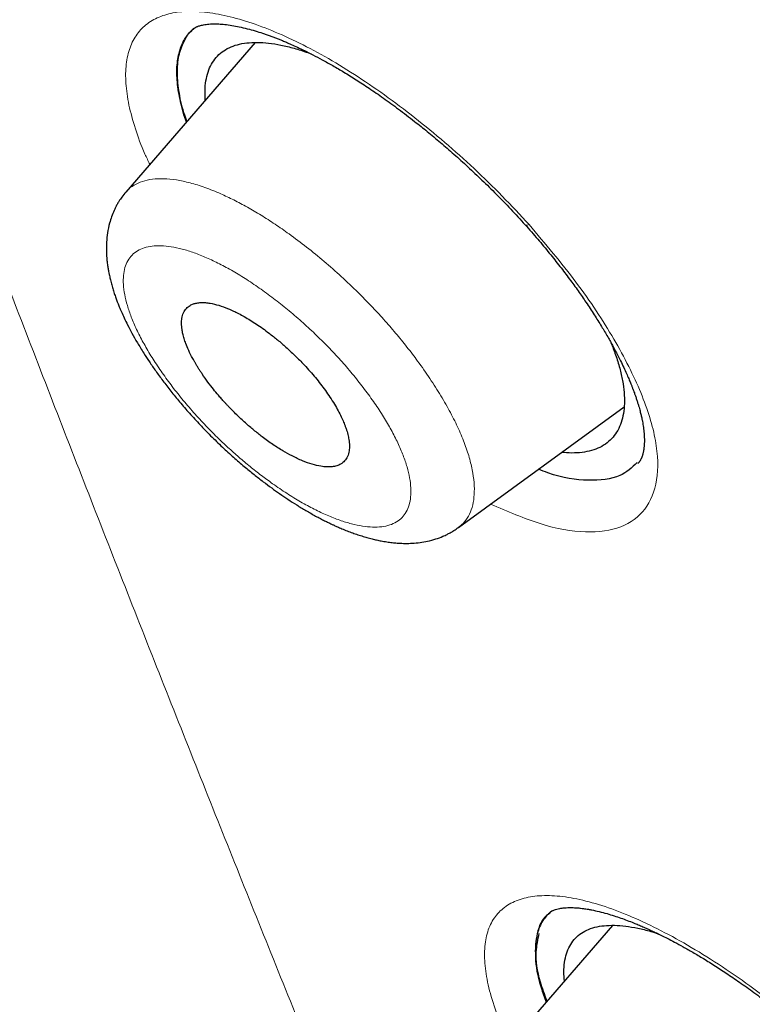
# Model space of a CAD drawing. Header units: millimetres. Extents: x 8 to 473, y 11 to 654.
# Tile 43 of 656: x 418 to 424, y 148 to 156. Entities that reach past the tile are written whole.
import ezdxf

# ---------------------------------------------------------------- set-up
doc = ezdxf.new("R2010")
doc.units = ezdxf.units.MM

msp = doc.modelspace()

# ---------------------------------------------------------------- linework, layer by layer
at = {"color": 7, "linetype": 'Continuous', "lineweight": 30}
for p, q in [((419.7072, 155.5652), (418.6469, 154.3387)), ((421.375, 151.5885), (422.7339, 152.5787)), ((422.13, 148.4378), (422.1164, 148.4252)), ((422.6387, 148.3274), (421.5883, 147.1123))]:
    msp.add_line(p, q, dxfattribs=at)
at = {"color": 8, "linetype": 'Continuous', "lineweight": 0, "flags": 128}
msp.add_lwpolyline([(421.9221, 154.0716), (421.9237, 154.0702), (421.9308, 154.0679), (421.941, 154.0685), (421.9543, 154.0721)], dxfattribs=at)
at = {"color": 7, "linetype": 'Continuous', "lineweight": 30}
for points, knots in [([(461.4343, 127.8744), (461.5028, 128.5627), (461.6393, 129.9326), (461.5397, 132.2118), (461.2898, 134.581), (460.9014, 137.0323), (460.3617, 139.7996), (459.6453, 142.8964), (458.7444, 146.3221), (457.6424, 150.206), (456.3447, 154.5431), (454.9302, 159.3122), (453.4496, 164.132), (451.8166, 169.0606), (450.26, 173.2838), (448.8522, 176.7547), (447.6792, 179.4251), (446.3576, 182.1693), (444.8471, 184.9928), (443.2049, 187.7272), (441.4397, 190.3395), (439.5907, 192.787), (437.5671, 195.1633), (435.4395, 197.4214), (433.265, 199.5544), (430.7073, 201.9013), (427.7673, 204.412), (424.4579, 207.0336), (421.1659, 209.4809), (417.8983, 211.771), (414.664, 213.894), (411.4751, 215.8488), (408.338, 217.6554), (405.2417, 219.3719), (402.1573, 221.0766), (399.0852, 222.7098), (396.0436, 224.2145), (393.0598, 225.5415), (390.1579, 226.6715), (387.3493, 227.6059), (384.6502, 228.3104), (382.3814, 228.6889), (380.5285, 228.788), (379.054, 228.6783), (377.7344, 228.3298), (376.6343, 227.685), (375.8051, 226.7211), (375.2059, 225.4174), (374.8688, 224.0286), (374.8192, 222.9724), (374.8004, 222.5711)], [0, 0, 0, 0, 0.0200047, 0.0398126, 0.0594823, 0.0790442, 0.098539, 0.1240032, 0.1493793, 0.1746635, 0.2089867, 0.2432628, 0.2776948, 0.3122934, 0.3470638, 0.3645565, 0.3821766, 0.3999474, 0.417905, 0.4360854, 0.4514078, 0.4669063, 0.4824142, 0.4977299, 0.5128612, 0.5278497, 0.5501285, 0.5722459, 0.5942634, 0.6162413, 0.6382062, 0.660093, 0.6818368, 0.7033851, 0.7249325, 0.7466767, 0.7685648, 0.7905255, 0.8125089, 0.8345238, 0.8566401, 0.8789195, 0.893908, 0.9090407, 0.9243532, 0.9398664, 0.9553564, 0.9706894, 0.9888644, 1, 1, 1, 1]), ([(459.2222, 127.7834), (459.279, 128.3336), (459.3924, 129.4332), (459.3537, 131.2404), (459.2029, 133.1259), (458.9459, 135.0845), (458.6061, 137.0963), (458.1198, 139.5444), (457.444, 142.4532), (456.5504, 145.8362), (455.5256, 149.4267), (454.3873, 153.2102), (453.1931, 157.1632), (451.9702, 161.1366), (450.6689, 165.1609), (449.2429, 169.2583), (447.9127, 172.7478), (446.7404, 175.5931), (445.7907, 177.7591), (444.7549, 179.9606), (443.6155, 182.1989), (442.3526, 184.4722), (441.0655, 186.5811), (439.779, 188.5047), (438.5312, 190.231), (437.1895, 191.9343), (435.6066, 193.7805), (433.7754, 195.7367), (431.7133, 197.7753), (429.4721, 199.8488), (427.0635, 201.9417), (424.497, 204.0378), (421.9262, 206.0238), (419.3606, 207.9095), (416.5941, 209.8481), (413.6375, 211.7986), (410.5048, 213.7281), (407.4068, 215.5186), (404.335, 217.224), (401.2742, 218.913), (398.2378, 220.5209), (395.2467, 221.9921), (392.5157, 223.1967), (390.0459, 224.1619), (387.8266, 224.9278), (385.6774, 225.5555), (383.6119, 226.0252), (381.7621, 226.2952), (380.1355, 226.3661), (378.7339, 226.2476), (377.5948, 225.9367), (376.7116, 225.4582), (376.0551, 224.8609), (375.5363, 224.1143), (375.1031, 223.1429), (374.7939, 221.9195), (374.6336, 220.4353), (374.6208, 218.8354), (374.7274, 217.1489), (374.9311, 215.3964), (375.3048, 212.9936), (375.9234, 209.8987), (376.8482, 206.079), (377.9052, 202.1902), (379.0464, 198.262), (380.2194, 194.3206), (381.3492, 190.5854), (382.4801, 187.0244), (383.6278, 183.6312), (384.8807, 180.1829), (386.1041, 177.1008), (386.9838, 174.9915), (387.4082, 174.0516), (387.4899, 173.8705)], [0, 0, 0, 0, 0.012215, 0.024412, 0.036596, 0.048766, 0.060927, 0.073082, 0.092172, 0.111249, 0.13031, 0.151946, 0.173571, 0.195212, 0.216878, 0.238563, 0.260269, 0.271132, 0.282006, 0.292893, 0.303792, 0.314705, 0.32563, 0.333834, 0.342045, 0.350258, 0.35847, 0.369407, 0.38033, 0.391239, 0.404312, 0.417369, 0.430424, 0.443476, 0.456526, 0.472832, 0.489119, 0.505383, 0.521624, 0.537868, 0.55414, 0.570431, 0.586733, 0.59978, 0.61283, 0.625882, 0.638943, 0.652018, 0.662926, 0.673848, 0.684783, 0.692993, 0.701206, 0.709417, 0.717621, 0.728547, 0.739459, 0.750357, 0.761244, 0.772118, 0.782981, 0.804686, 0.826372, 0.848038, 0.869678, 0.891304, 0.912939, 0.931134, 0.949343, 0.967563, 0.985796, 0.997263, 1, 1, 1, 1]), ([(404.4234, 216.6686), (404.5035, 216.6242), (404.6608, 216.5372), (404.8922, 216.4089), (405.1146, 216.2855), (405.3281, 216.1669), (405.5326, 216.0532), (405.7246, 215.9463), (405.9044, 215.846), (406.0725, 215.7522), (406.2325, 215.6627), (406.3845, 215.5776), (406.5336, 215.4941), (406.679, 215.4124), (406.8203, 215.333), (406.9515, 215.2592), (407.0729, 215.1908), (407.1872, 215.1262), (407.298, 215.0636), (407.4085, 215.0011), (407.6161, 214.8835), (407.9228, 214.7092), (408.3311, 214.476), (408.7447, 214.2382), (409.271, 213.9338), (409.9082, 213.5616), (410.6566, 213.1187), (411.4066, 212.6673), (412.1636, 212.204), (412.9276, 211.7285), (413.6986, 211.2405), (414.4714, 210.7429), (415.2461, 210.2357), (416.0226, 209.7188), (416.8008, 209.1922), (417.5627, 208.6683), (418.3081, 208.1481), (419.0367, 207.6322), (419.6377, 207.2005), (420.1106, 206.8571), (420.455, 206.6054), (420.7996, 206.3519), (421.1464, 206.0949), (421.464, 205.8581), (421.7536, 205.6407), (422.015, 205.4437), (422.281, 205.242), (422.5518, 205.0357), (422.8247, 204.8267), (423.0961, 204.6177), (423.3293, 204.4372), (423.5246, 204.2854), (423.6832, 204.1616), (423.8395, 204.0393), (423.993, 203.9188), (424.1285, 203.8121), (424.2442, 203.7207), (424.3387, 203.6459), (424.4117, 203.588), (424.4653, 203.5454), (424.5016, 203.5166), (424.5351, 203.49), (424.5632, 203.4676), (424.5842, 203.4509), (424.6001, 203.4382), (424.616, 203.4256), (424.6362, 203.4094), (424.6624, 203.3886), (424.6987, 203.3596), (424.7467, 203.3213), (424.8076, 203.2726), (424.8756, 203.2181), (424.9499, 203.1585), (425.0285, 203.0954), (425.1109, 203.0291), (425.1942, 202.9619), (425.277, 202.895), (425.4291, 202.7719), (425.6488, 202.5934), (425.9342, 202.3599), (426.2205, 202.1242), (426.508, 201.8858), (426.7995, 201.6425), (427.0916, 201.397), (427.3867, 201.1472), (427.6407, 200.9306), (427.8528, 200.7486), (428.0223, 200.6026), (428.1927, 200.4551), (428.3627, 200.3074), (428.5279, 200.1631), (428.6851, 200.0253), (428.8325, 199.8956), (428.971, 199.7732), (429.0928, 199.6651), (429.1991, 199.5706), (429.2909, 199.4887), (429.3771, 199.4116), (429.4598, 199.3375), (429.5521, 199.2546), (429.6588, 199.1585), (429.783, 199.0463), (429.9168, 198.9251), (430.0602, 198.7946), (430.2132, 198.6548), (430.3755, 198.5059), (430.5448, 198.3498), (430.7171, 198.1901), (430.8886, 198.0304), (431.1035, 197.8292), (431.3599, 197.5874), (431.6558, 197.3057), (431.9503, 197.0227), (432.2447, 196.7369), (432.5414, 196.446), (432.836, 196.154), (433.1294, 195.8602), (433.4483, 195.5372), (433.7921, 195.1845), (434.1603, 194.8011), (434.526, 194.4145), (434.8892, 194.0245), (435.2496, 193.631), (435.6071, 193.2343), (435.9605, 192.8349), (436.309, 192.4334), (436.6524, 192.0301), (436.9911, 191.6248), (437.3249, 191.2175), (437.652, 190.8108), (437.9731, 190.4041), (438.2897, 189.9952), (438.6053, 189.5799), (438.8615, 189.2361), (439.0597, 188.9664), (439.2006, 188.7728), (439.34, 188.5798), (439.4753, 188.3905), (439.6039, 188.2092), (439.7249, 188.0371), (439.8387, 187.8741), (439.946, 187.7193), (440.0367, 187.5876), (440.112, 187.4776), (440.1732, 187.3878), (440.2329, 187.3001), (440.2942, 187.2096), (440.3603, 187.1115), (440.4317, 187.0048), (440.5084, 186.8897), (440.5898, 186.7666), (440.6772, 186.6336), (440.7705, 186.4906), (440.8596, 186.3532), (440.9436, 186.2229), (441.0215, 186.1014), (441.0995, 185.979), (441.1746, 185.8607), (441.2433, 185.752), (441.3049, 185.654), (441.3597, 185.5667), (441.408, 185.4892), (441.4464, 185.4276), (441.4758, 185.3802), (441.4971, 185.346), (441.5143, 185.3182), (441.527, 185.2977), (441.5372, 185.2812), (441.5504, 185.2597), (441.5705, 185.2271), (441.5994, 185.1803), (441.635, 185.1223), (441.6772, 185.0535), (441.724, 184.9768), (441.7736, 184.8954), (441.8239, 184.8124), (441.8746, 184.7287), (441.9255, 184.6442), (442.0071, 184.5081), (442.1199, 184.3188), (442.2718, 184.0613), (442.4331, 183.7846), (442.6015, 183.492), (442.767, 183.2011), (442.9273, 182.9158), (443.0824, 182.6366), (443.2323, 182.3634), (443.4142, 182.0284), (443.6267, 181.6311), (443.8687, 181.1703), (444.1053, 180.7116), (444.3372, 180.2542), (444.5646, 179.7981), (444.7876, 179.3432), (445.0285, 178.8434), (445.2859, 178.2993), (445.5581, 177.7115), (445.7768, 177.2292), (445.9463, 176.8499), (446.0699, 176.5706), (446.1946, 176.2862), (446.3207, 175.9958), (446.4249, 175.7535), (446.5071, 175.5608), (446.5673, 175.4192), (446.6278, 175.2763), (446.6879, 175.1335), (446.7467, 174.9932), (446.8062, 174.8507), (446.8654, 174.7081), (446.9242, 174.5661), (446.979, 174.4329), (447.0299, 174.3087), (447.0771, 174.1933), (447.121, 174.0855), (447.1638, 173.9801), (447.2087, 173.8691), (447.2577, 173.7476), (447.311, 173.615), (447.3677, 173.4735), (447.4276, 173.3233), (447.4906, 173.1645), (447.5565, 172.9978), (447.6238, 172.8269), (447.7119, 172.602), (447.8188, 172.3277), (447.9505, 171.9869), (448.0849, 171.6364), (448.2221, 171.2753), (448.4302, 170.723), (448.7067, 169.9775), (449.0348, 169.0734), (449.3431, 168.2067), (449.6328, 167.3767), (449.9164, 166.5501), (450.2337, 165.609), (450.5823, 164.5548), (450.9597, 163.389), (451.3284, 162.2281), (451.6897, 161.0716), (452.0772, 159.8128), (452.4904, 158.4522), (452.93, 156.9897), (453.3664, 155.5298), (453.8029, 154.071), (454.239, 152.6141), (454.6713, 151.1606), (455.0731, 149.7929), (455.4434, 148.5112), (455.782, 147.3158), (456.0737, 146.2613), (456.3209, 145.3461), (456.4796, 144.7459), (456.5898, 144.3227), (456.6544, 144.0727), (456.7201, 143.8162), (456.787, 143.5527), (456.8483, 143.3091), (456.9038, 143.0866), (456.953, 142.8879), (457.0011, 142.6919), (457.047, 142.5033), (457.0866, 142.3397), (457.1203, 142.1995), (457.1486, 142.0811), (457.172, 141.9827), (457.1908, 141.9033), (457.2049, 141.8438), (457.2174, 141.7908), (457.2274, 141.7482), (457.2351, 141.7154), (457.2409, 141.6908), (457.2463, 141.6677), (457.2523, 141.642), (457.2597, 141.6101), (457.2693, 141.5689), (457.2813, 141.5175), (457.2958, 141.4553), (457.3117, 141.3863), (457.3434, 141.2487), (457.3906, 141.0424), (457.4476, 140.7893), (457.5004, 140.5523), (457.5484, 140.3335), (457.5961, 140.1137), (457.6428, 139.896), (457.6879, 139.6825), (457.7396, 139.4345), (457.797, 139.1542), (457.8595, 138.8424), (457.9179, 138.5443), (457.973, 138.257), (458.0251, 137.9786), (458.0758, 137.7011), (458.1256, 137.4224), (458.1748, 137.14), (458.2216, 136.8633), (458.2662, 136.5921), (458.3086, 136.327), (458.3441, 136.0972), (458.3726, 135.9074), (458.394, 135.7627), (458.4134, 135.6279), (458.4304, 135.5086), (458.445, 135.4037), (458.4575, 135.3123), (458.4691, 135.2269), (458.4803, 135.1429), (458.4918, 135.0554), (458.5038, 134.9625), (458.5163, 134.8644), (458.5292, 134.7613), (458.5426, 134.6516), (458.5565, 134.5352), (458.5734, 134.3908), (458.5926, 134.2201), (458.6134, 134.0259), (458.6333, 133.8321), (458.6519, 133.6395), (458.6695, 133.4482), (458.6828, 133.2926), (458.6927, 133.1723), (458.6994, 133.0867), (458.7059, 133.0017), (458.712, 132.9193), (458.7175, 132.8421), (458.7223, 132.7732), (458.7263, 132.7129), (458.7297, 132.6607), (458.7326, 132.6153), (458.735, 132.5766), (458.7369, 132.5445), (458.7386, 132.516), (458.7403, 132.4872), (458.7423, 132.4541), (458.7445, 132.4155), (458.7469, 132.3717), (458.7495, 132.3227), (458.7524, 132.2684), (458.7553, 132.2087), (458.7585, 132.1433), (458.7617, 132.0719), (458.765, 131.9946), (458.7683, 131.9119), (458.7714, 131.8242), (458.7747, 131.7255), (458.7777, 131.6197), (458.7803, 131.5103), (458.7823, 131.4051), (458.7838, 131.3044), (458.7848, 131.2084), (458.7853, 131.1197), (458.7855, 131.0381), (458.7853, 130.9677), (458.785, 130.9056), (458.7846, 130.8478), (458.7839, 130.7866), (458.783, 130.7209), (458.7817, 130.6426), (458.7797, 130.5507), (458.7768, 130.4443), (458.7735, 130.347), (458.7701, 130.2604), (458.7669, 130.1859), (458.7633, 130.1101), (458.7595, 130.0357), (458.7555, 129.9659), (458.7516, 129.9022), (458.7479, 129.8444), (458.7443, 129.7921), (458.7409, 129.7448), (458.7378, 129.7025), (458.7349, 129.6655), (458.7324, 129.6341), (458.7302, 129.6071), (458.7284, 129.585), (458.7268, 129.5659), (458.7254, 129.5492), (458.7238, 129.5308), (458.7218, 129.5088), (458.7193, 129.4808), (458.7162, 129.4467), (458.7123, 129.4062), (458.7077, 129.3595), (458.7024, 129.3066), (458.6961, 129.2476), (458.6889, 129.1826), (458.6807, 129.1115), (458.6713, 129.0344), (458.6607, 128.9515), (458.6487, 128.8628), (458.6352, 128.7684), (458.6201, 128.6684), (458.6032, 128.5629), (458.5842, 128.452), (458.5633, 128.3358), (458.5479, 128.2571), (458.54, 128.2167)], [0, 0, 0, 0, 0.00246, 0.004828, 0.007103, 0.009285, 0.011374, 0.013371, 0.015169, 0.016884, 0.018517, 0.020068, 0.021536, 0.023078, 0.024518, 0.025855, 0.027089, 0.028228, 0.029348, 0.030473, 0.031603, 0.035684, 0.039833, 0.044047, 0.048279, 0.055837, 0.063394, 0.07095, 0.078506, 0.086216, 0.093926, 0.101636, 0.109346, 0.117055, 0.124765, 0.132474, 0.139655, 0.146834, 0.154015, 0.1574, 0.160784, 0.164169, 0.167556, 0.171003, 0.17352, 0.176084, 0.178695, 0.181351, 0.184052, 0.186724, 0.189334, 0.190913, 0.192469, 0.194001, 0.195511, 0.196986, 0.19799, 0.198916, 0.199765, 0.200139, 0.200495, 0.200834, 0.201123, 0.201323, 0.20145, 0.201592, 0.201791, 0.202047, 0.202362, 0.202861, 0.203459, 0.204156, 0.204862, 0.205648, 0.20647, 0.207288, 0.208101, 0.208911, 0.211769, 0.214574, 0.217326, 0.220214, 0.22306, 0.225936, 0.228847, 0.231792, 0.233456, 0.235132, 0.236818, 0.238514, 0.240179, 0.241728, 0.243189, 0.244564, 0.245853, 0.246822, 0.247736, 0.248594, 0.249397, 0.250207, 0.251351, 0.25259, 0.253923, 0.255357, 0.256887, 0.258512, 0.260231, 0.261975, 0.263697, 0.265398, 0.26846, 0.27145, 0.274368, 0.277415, 0.280434, 0.283452, 0.286469, 0.289487, 0.293335, 0.297186, 0.301038, 0.304893, 0.308752, 0.312618, 0.316483, 0.320333, 0.324177, 0.328016, 0.331853, 0.335689, 0.339456, 0.343247, 0.347096, 0.351007, 0.352779, 0.354564, 0.356361, 0.358114, 0.35979, 0.361359, 0.362853, 0.364272, 0.365615, 0.366468, 0.367288, 0.368074, 0.36887, 0.369766, 0.370766, 0.371804, 0.372934, 0.374158, 0.375474, 0.376881, 0.377957, 0.37908, 0.380245, 0.381351, 0.382361, 0.38326, 0.384067, 0.384782, 0.385405, 0.38577, 0.386093, 0.386351, 0.386536, 0.386659, 0.386807, 0.387128, 0.387559, 0.388099, 0.38873, 0.389459, 0.390216, 0.390981, 0.391753, 0.392531, 0.393318, 0.395517, 0.397771, 0.400454, 0.403196, 0.405899, 0.40855, 0.411148, 0.413694, 0.416188, 0.420529, 0.424846, 0.429163, 0.433481, 0.437802, 0.442123, 0.446445, 0.45209, 0.457737, 0.463383, 0.466045, 0.468743, 0.471505, 0.474331, 0.47722, 0.47859, 0.479974, 0.481372, 0.482784, 0.484171, 0.485496, 0.486978, 0.488373, 0.489682, 0.490906, 0.492043, 0.493094, 0.494092, 0.495164, 0.49638, 0.497691, 0.499097, 0.500578, 0.502152, 0.503818, 0.50554, 0.507242, 0.510525, 0.513727, 0.517435, 0.521029, 0.524569, 0.534051, 0.543533, 0.552, 0.560466, 0.568933, 0.5774, 0.589495, 0.60159, 0.613685, 0.62578, 0.637875, 0.653302, 0.668729, 0.684157, 0.699585, 0.715012, 0.730438, 0.745865, 0.758697, 0.771529, 0.78436, 0.792828, 0.801296, 0.803961, 0.806689, 0.809498, 0.812389, 0.815361, 0.817528, 0.819737, 0.821932, 0.824017, 0.825989, 0.827363, 0.828677, 0.82993, 0.83064, 0.831321, 0.831914, 0.832405, 0.832743, 0.833008, 0.833229, 0.833512, 0.833867, 0.834294, 0.834889, 0.835584, 0.836375, 0.837196, 0.840193, 0.84329, 0.845703, 0.848174, 0.850673, 0.853132, 0.855549, 0.857923, 0.861569, 0.86511, 0.868594, 0.8718, 0.875007, 0.878213, 0.881422, 0.884697, 0.888066, 0.89111, 0.894227, 0.897417, 0.899248, 0.900966, 0.902569, 0.904058, 0.905232, 0.906325, 0.907335, 0.9083, 0.909348, 0.910489, 0.91165, 0.912895, 0.914222, 0.915633, 0.917127, 0.919487, 0.921872, 0.924252, 0.926627, 0.928996, 0.93136, 0.93243, 0.933499, 0.934567, 0.935624, 0.9366, 0.937481, 0.938224, 0.938883, 0.939458, 0.939948, 0.940353, 0.940679, 0.941031, 0.941451, 0.941941, 0.942502, 0.943125, 0.943817, 0.944581, 0.945414, 0.946335, 0.947329, 0.948396, 0.949536, 0.950729, 0.952236, 0.953663, 0.955011, 0.956368, 0.957633, 0.958807, 0.959889, 0.960881, 0.961618, 0.962376, 0.963196, 0.96408, 0.965027, 0.966363, 0.967808, 0.969362, 0.970346, 0.97137, 0.972433, 0.973483, 0.974457, 0.975339, 0.976146, 0.976878, 0.977537, 0.978138, 0.978661, 0.979103, 0.979468, 0.979806, 0.980045, 0.980281, 0.980519, 0.980827, 0.981225, 0.981714, 0.982294, 0.982964, 0.983726, 0.984578, 0.985522, 0.986557, 0.987683, 0.9889, 0.990209, 0.99161, 0.993103, 0.994688, 0.996366, 0.998136, 1, 1, 1, 1]), ([(419.1927, 155.6707), (419.1945, 155.6723), (419.1977, 155.6752), (419.2028, 155.679), (419.2075, 155.6823), (419.2128, 155.6855), (419.2178, 155.6883), (419.2227, 155.6908), (419.2291, 155.6938), (419.2371, 155.6971), (419.2475, 155.7009), (419.2601, 155.7047), (419.2755, 155.7086), (419.2946, 155.7123), (419.3169, 155.7153), (419.3398, 155.7172), (419.3616, 155.7181), (419.3877, 155.7183), (419.4238, 155.7169), (419.4735, 155.7123), (419.5313, 155.7037), (419.5937, 155.6912), (419.6581, 155.6753), (419.7216, 155.6569), (419.7739, 155.6399), (419.8147, 155.6257), (419.8452, 155.6146), (419.8749, 155.6033), (419.9036, 155.592), (419.9332, 155.58), (419.9663, 155.5661), (420.0071, 155.5484), (420.0567, 155.5259), (420.1162, 155.4976), (420.1844, 155.4635), (420.2617, 155.4227), (420.3466, 155.3755), (420.4388, 155.3213), (420.5381, 155.2597), (420.646, 155.189), (420.7624, 155.1088), (420.8869, 155.0183), (421.0073, 154.9262), (421.1219, 154.8345), (421.2296, 154.7449), (421.3405, 154.6488), (421.4542, 154.5461), (421.5702, 154.4368), (421.6877, 154.321), (421.8063, 154.1989), (421.8831, 154.1144), (421.9222, 154.0715)], [0, 0, 0, 0, 0.016587, 0.030245, 0.040954, 0.048839, 0.056032, 0.063267, 0.070527, 0.083438, 0.095792, 0.109612, 0.123973, 0.140163, 0.157914, 0.173951, 0.187248, 0.19876, 0.21991, 0.245472, 0.271654, 0.297438, 0.323458, 0.347089, 0.368333, 0.379222, 0.389645, 0.399602, 0.409092, 0.418199, 0.428606, 0.440962, 0.456804, 0.475008, 0.495575, 0.518509, 0.543815, 0.569973, 0.598277, 0.628741, 0.661372, 0.696176, 0.733154, 0.762312, 0.792685, 0.824265, 0.857043, 0.891011, 0.92616, 0.962488, 1, 1, 1, 1]), ([(419.1486, 154.919), (419.1403, 154.9421), (419.1077, 155.0323), (419.0796, 155.1727), (419.0655, 155.3361), (419.0817, 155.4761), (419.1288, 155.5888), (419.1718, 155.6563), (419.2053, 155.679), (419.2068, 155.68)], [0, 0, 0, 0, 0.064953, 0.253436, 0.440036, 0.624953, 0.808907, 0.991701, 1, 1, 1, 1]), ([(419.2993, 155.0933), (419.2979, 155.119), (419.295, 155.1748), (419.3029, 155.2515), (419.3206, 155.3246), (419.3487, 155.3888), (419.3868, 155.4439), (419.435, 155.4892), (419.4932, 155.5245), (419.5612, 155.5493), (419.6384, 155.5637), (419.7241, 155.5678), (419.8177, 155.5617), (419.9184, 155.5457), (420.0262, 155.5191), (420.1095, 155.4942), (420.1584, 155.4752), (420.1675, 155.4717)], [0, 0, 0, 0, 0.060504, 0.131581, 0.202586, 0.273523, 0.344406, 0.415259, 0.486127, 0.557042, 0.62803, 0.699098, 0.770226, 0.841385, 0.912535, 0.983643, 1, 1, 1, 1]), ([(418.6474, 154.3392), (418.6363, 154.3257), (418.6164, 154.3015), (418.593, 154.2665), (418.5759, 154.2376), (418.5625, 154.2124), (418.5469, 154.1796), (418.5298, 154.1373), (418.5107, 154.076), (418.4962, 154.0062), (418.4884, 153.931), (418.4874, 153.8737), (418.4888, 153.8348), (418.4901, 153.8111), (418.4923, 153.7845), (418.4957, 153.7538), (418.5003, 153.7214), (418.5055, 153.6909), (418.5105, 153.6657), (418.5148, 153.6458), (418.5189, 153.6278), (418.5235, 153.6088), (418.5306, 153.582), (418.5402, 153.5482), (418.5524, 153.5098), (418.5648, 153.4738), (418.5762, 153.4428), (418.5858, 153.4181), (418.5969, 153.3907), (418.612, 153.3552), (418.6344, 153.3058), (418.6632, 153.247), (418.6991, 153.1788), (418.743, 153.1016), (418.7907, 153.0236), (418.8412, 152.9463), (418.8932, 152.8709), (418.9517, 152.7908), (419.0171, 152.7061), (419.0898, 152.6171), (419.1697, 152.5246), (419.2546, 152.4321), (419.3449, 152.3393), (419.437, 152.2501), (419.5293, 152.166), (419.6162, 152.0909), (419.6975, 152.0244), (419.7726, 151.9657), (419.8424, 151.9138), (419.9098, 151.8658), (419.9783, 151.8194), (420.0503, 151.773), (420.1262, 151.727), (420.1911, 151.6903), (420.2421, 151.663), (420.2768, 151.6453), (420.3069, 151.6304), (420.3328, 151.618), (420.3575, 151.6065), (420.3861, 151.5937), (420.4222, 151.5782), (420.464, 151.5613), (420.5078, 151.5448), (420.5509, 151.5298), (420.5935, 151.5162), (420.6357, 151.504), (420.6757, 151.4937), (420.7144, 151.4849), (420.7556, 151.4767), (420.7987, 151.4697), (420.8421, 151.4644), (420.8881, 151.4605), (420.9393, 151.4586), (420.9986, 151.4599), (421.0603, 151.4657), (421.1243, 151.4768), (421.1873, 151.4935), (421.2347, 151.511), (421.2657, 151.5247), (421.2852, 151.534), (421.3098, 151.5468), (421.3412, 151.565), (421.3633, 151.5804), (421.3755, 151.589)], [0, 0, 0, 0, 0.012685, 0.022706, 0.030059, 0.036515, 0.04313, 0.056419, 0.069943, 0.090609, 0.109794, 0.127898, 0.1335, 0.139256, 0.146015, 0.153887, 0.162749, 0.170735, 0.176869, 0.181661, 0.185693, 0.190496, 0.196149, 0.206067, 0.215952, 0.224914, 0.232811, 0.238852, 0.243067, 0.253062, 0.265316, 0.279809, 0.296492, 0.315206, 0.335927, 0.352785, 0.370771, 0.389887, 0.410135, 0.431523, 0.454061, 0.477479, 0.500017, 0.524311, 0.546932, 0.567907, 0.587265, 0.605024, 0.621197, 0.636481, 0.652328, 0.669138, 0.686931, 0.705697, 0.714999, 0.723258, 0.730468, 0.736623, 0.741879, 0.748244, 0.75715, 0.767845, 0.778606, 0.789116, 0.7995, 0.810132, 0.820441, 0.829401, 0.839083, 0.851053, 0.861975, 0.871832, 0.885505, 0.900586, 0.916439, 0.932243, 0.949255, 0.964724, 0.969272, 0.973918, 0.980417, 0.989113, 1, 1, 1, 1]), ([(421.9222, 154.0715), (421.9571, 154.032), (422.0253, 153.9548), (422.1202, 153.8406), (422.2069, 153.7317), (422.2856, 153.6281), (422.3567, 153.53), (422.4246, 153.4321), (422.4884, 153.3353), (422.5476, 153.2405), (422.5987, 153.1541), (422.6425, 153.0759), (422.6796, 153.0058), (422.7109, 152.9434), (422.7369, 152.8889), (422.7582, 152.8419), (422.7753, 152.8023), (422.7869, 152.7742), (422.7944, 152.7555), (422.7988, 152.7443), (422.8027, 152.7344), (422.8068, 152.7236), (422.8121, 152.7095), (422.8192, 152.6905), (422.8277, 152.6665), (422.8367, 152.6399), (422.8454, 152.6127), (422.8531, 152.5873), (422.8614, 152.5586), (422.8694, 152.5282), (422.8767, 152.4973), (422.8824, 152.4704), (422.887, 152.4456), (422.891, 152.4211), (422.8944, 152.397), (422.8971, 152.3728), (422.899, 152.3491), (422.9002, 152.3255), (422.9006, 152.3019), (422.9001, 152.2785), (422.8988, 152.2593), (422.8974, 152.245), (422.8961, 152.2351), (422.8948, 152.226), (422.8932, 152.2167), (422.8912, 152.2063), (422.8885, 152.1949), (422.8855, 152.1842), (422.8826, 152.175), (422.8799, 152.1675), (422.8773, 152.1608), (422.8745, 152.1544), (422.8716, 152.1483), (422.8685, 152.1423), (422.865, 152.1361), (422.8606, 152.1292), (422.8566, 152.1236), (422.8521, 152.118), (422.8489, 152.1145), (422.8471, 152.1126)], [0, 0, 0, 0, 0.04374, 0.085496, 0.125302, 0.163183, 0.199154, 0.233229, 0.27163, 0.307328, 0.340336, 0.370666, 0.398327, 0.423328, 0.445679, 0.465278, 0.482027, 0.495932, 0.50145, 0.50635, 0.510632, 0.514578, 0.52075, 0.529768, 0.540871, 0.554303, 0.567612, 0.580052, 0.591624, 0.610449, 0.626423, 0.640025, 0.653693, 0.667759, 0.682211, 0.697018, 0.713067, 0.728631, 0.745407, 0.764676, 0.783313, 0.793582, 0.802807, 0.810945, 0.820099, 0.831589, 0.845164, 0.859637, 0.871199, 0.881339, 0.89213, 0.902622, 0.914036, 0.925474, 0.936274, 0.946998, 0.960933, 0.978609, 1, 1, 1, 1]), ([(420.0112, 152.1758), (420.0399, 152.1618), (420.0972, 152.1338), (420.1763, 152.1059), (420.2425, 152.0902), (420.2965, 152.0847), (420.34, 152.0862), (420.378, 152.094), (420.4133, 152.1092), (420.444, 152.1338), (420.4676, 152.1704), (420.4797, 152.2137), (420.4824, 152.2608), (420.4788, 152.2994), (420.4731, 152.3308), (420.4681, 152.3527), (420.4618, 152.3756), (420.4543, 152.3993), (420.4438, 152.4286), (420.4291, 152.4648), (420.4081, 152.5097), (420.382, 152.5596), (420.3499, 152.6143), (420.3138, 152.67), (420.2749, 152.7252), (420.2348, 152.7781), (420.1919, 152.8308), (420.1466, 152.8831), (420.0931, 152.9411), (420.0314, 153.0032), (419.9621, 153.0678), (419.8928, 153.1275), (419.8288, 153.1783), (419.7707, 153.2212), (419.7185, 153.2571), (419.668, 153.2894), (419.6193, 153.3181), (419.5589, 153.3508), (419.4879, 153.384), (419.4094, 153.4125), (419.3471, 153.4274), (419.2992, 153.4332), (419.263, 153.4338), (419.2301, 153.4304), (419.2008, 153.4228), (419.1707, 153.4092), (419.1421, 153.3866), (419.1187, 153.3512), (419.1063, 153.3088), (419.1032, 153.2621), (419.1065, 153.2245), (419.1115, 153.1954), (419.1155, 153.177), (419.1203, 153.158), (419.126, 153.1382), (419.1327, 153.1178), (419.1441, 153.0861), (419.1636, 153.0392), (419.1874, 152.9915), (419.207, 152.9558), (419.2184, 152.9357), (419.2308, 152.9148), (419.2442, 152.8932), (419.2585, 152.8707), (419.2834, 152.8333), (419.3185, 152.7839), (419.3633, 152.7258), (419.3969, 152.6851), (419.4194, 152.6589), (419.432, 152.6445), (419.4436, 152.6314), (419.4542, 152.6197), (419.4638, 152.6092), (419.4722, 152.6001), (419.4796, 152.5922), (419.507, 152.5631), (419.5556, 152.5138), (419.6267, 152.4473), (419.6971, 152.3868), (419.7729, 152.3267), (419.8528, 152.2695), (419.935, 152.217), (419.9863, 152.1892), (420.0112, 152.1758)], [0, 0, 0, 0, 0.021289, 0.042405, 0.063349, 0.078949, 0.094453, 0.109862, 0.125176, 0.144455, 0.164348, 0.184856, 0.200647, 0.216784, 0.223339, 0.229949, 0.236615, 0.243336, 0.250114, 0.260843, 0.272456, 0.284952, 0.298331, 0.312593, 0.325094, 0.337595, 0.350096, 0.362597, 0.375099, 0.392277, 0.409012, 0.425304, 0.441152, 0.453513, 0.465591, 0.477385, 0.488896, 0.500124, 0.521067, 0.541959, 0.562801, 0.575288, 0.587758, 0.60021, 0.612646, 0.625065, 0.643804, 0.663375, 0.683778, 0.699632, 0.715955, 0.721503, 0.727102, 0.732754, 0.738459, 0.744215, 0.750024, 0.764707, 0.781581, 0.786365, 0.791299, 0.796384, 0.801619, 0.807005, 0.812541, 0.828418, 0.842112, 0.853624, 0.857378, 0.860826, 0.863966, 0.866799, 0.869325, 0.871543, 0.873455, 0.875059, 0.8929, 0.910106, 0.926677, 0.942614, 0.962869, 0.981998, 1, 1, 1, 1]), ([(422.6254, 153.1056), (422.6389, 153.0721), (422.6679, 152.9998), (422.6995, 152.8954), (422.7231, 152.7919), (422.7359, 152.695), (422.7383, 152.6052), (422.7303, 152.523), (422.7121, 152.449), (422.6836, 152.3836), (422.6449, 152.3274), (422.5961, 152.2808), (422.5372, 152.2446), (422.4687, 152.2187), (422.391, 152.2034), (422.3086, 152.1978), (422.2485, 152.2022), (422.2202, 152.2044)], [0, 0, 0, 0, 0.058723, 0.126407, 0.194158, 0.261979, 0.329853, 0.39775, 0.465633, 0.53347, 0.601241, 0.668942, 0.736598, 0.804214, 0.87183, 0.939482, 1, 1, 1, 1]), ([(422.8426, 152.121), (422.7992, 152.0804), (422.7028, 151.9905), (422.4477, 151.9667), (422.2126, 151.9938), (422.0577, 152.0569), (422.0321, 152.0673)], [0, 0, 0, 0, 0.271401, 0.602569, 0.934393, 1, 1, 1, 1]), ([(422.1405, 148.4443), (422.141, 148.4446), (422.1424, 148.4454), (422.1463, 148.4474), (422.1526, 148.4503), (422.1644, 148.4551), (422.1817, 148.4607), (422.2037, 148.4657), (422.2253, 148.4691), (422.247, 148.4715), (422.2746, 148.4732), (422.3087, 148.4734), (422.3434, 148.4717), (422.3749, 148.4688), (422.3989, 148.4659), (422.42, 148.4628), (422.4426, 148.4591), (422.4788, 148.4524), (422.5293, 148.4412), (422.5903, 148.425), (422.6499, 148.4068), (422.7055, 148.388), (422.7593, 148.3684), (422.8071, 148.3498), (422.8498, 148.3322), (422.8875, 148.3162), (422.925, 148.2996), (422.9623, 148.2826), (423.0005, 148.2646), (423.042, 148.2444), (423.0915, 148.2196), (423.1508, 148.1887), (423.2206, 148.1508), (423.2997, 148.106), (423.3883, 148.0534), (423.4844, 147.9935), (423.5879, 147.9259), (423.6982, 147.8503), (423.8168, 147.7649), (423.9431, 147.6695), (424.0765, 147.5637), (424.2039, 147.4576), (424.3238, 147.3532), (424.4351, 147.2524), (424.5486, 147.1453), (424.6638, 147.0321), (424.78, 146.9128), (424.8962, 146.7876), (425.0122, 146.6568), (425.086, 146.5676), (425.1235, 146.5222)], [0, 0, 0, 0, 0.003646, 0.008792, 0.021313, 0.034541, 0.058118, 0.07982, 0.094456, 0.109217, 0.126161, 0.145345, 0.166579, 0.181229, 0.192517, 0.200826, 0.210098, 0.221286, 0.245011, 0.269222, 0.289903, 0.308909, 0.326301, 0.343006, 0.354898, 0.366571, 0.378024, 0.389256, 0.400266, 0.412125, 0.425888, 0.443229, 0.462881, 0.48485, 0.50914, 0.535756, 0.563114, 0.592576, 0.624142, 0.657728, 0.693325, 0.730944, 0.760494, 0.791192, 0.823044, 0.856058, 0.890243, 0.925613, 0.962188, 1, 1, 1, 1]), ([(422.1266, 148.427), (422.1171, 148.4209), (422.0614, 148.3854), (422.0145, 148.2676), (421.9985, 148.0718), (422.0279, 147.8787), (422.0809, 147.7435), (422.0975, 147.7013)], [0, 0, 0, 0, 0.056328, 0.329171, 0.602361, 0.875891, 1, 1, 1, 1]), ([(422.1405, 148.4443), (422.1176, 148.4235), (422.0675, 148.378), (422.0213, 148.2761), (422.0003, 148.1398), (422.0133, 147.9836), (422.0458, 147.8342), (422.0805, 147.7387), (422.0951, 147.6986)], [0, 0, 0, 0, 0.151791, 0.332162, 0.523266, 0.725528, 0.884602, 1, 1, 1, 1]), ([(422.2448, 147.8718), (422.2429, 147.8962), (422.2388, 147.9502), (422.2448, 148.0246), (422.2605, 148.096), (422.2867, 148.1585), (422.3231, 148.2119), (422.3696, 148.2559), (422.4262, 148.2898), (422.4928, 148.3133), (422.5687, 148.3266), (422.6533, 148.3296), (422.7458, 148.3228), (422.8461, 148.3055), (422.935, 148.2844), (422.9926, 148.2653), (423.0122, 148.2588)], [0, 0, 0, 0, 0.062095, 0.137089, 0.212005, 0.28685, 0.361638, 0.436398, 0.511179, 0.586008, 0.660914, 0.735902, 0.810953, 0.886033, 0.961104, 1, 1, 1, 1]), ([(422.1017, 147.7062), (422.0823, 147.7593), (422.0272, 147.9097), (422.0025, 148.1012), (422.027, 148.2131), (422.0376, 148.2616)], [0, 0, 0, 0, 0.236256, 0.669123, 1, 1, 1, 1])]:
    msp.add_open_spline(points, degree=3, knots=knots, dxfattribs=at)
at = {"color": 8, "linetype": 'Continuous', "lineweight": 0}
for points, knots in [([(404.3569, 216.7998), (405.7188, 216.0434), (408.4356, 214.5345), (412.5561, 212.0892), (416.3729, 209.5979), (419.8755, 207.1338), (423.0606, 204.7509), (426.2692, 202.1948), (429.116, 199.7484), (431.5746, 197.4797), (433.642, 195.4408), (435.6434, 193.3058), (437.5325, 191.082), (439.2773, 188.8), (440.9676, 186.3414), (442.5639, 183.737), (444.0486, 181.02), (445.3645, 178.3508), (446.5413, 175.7293), (447.9497, 172.3078), (449.503, 168.1351), (451.1333, 163.2579), (452.6086, 158.4693), (454.0251, 153.7185), (455.4095, 149.0879), (456.6505, 144.6362), (457.6891, 140.4085), (458.3721, 136.9036), (458.7655, 134.0828), (458.9407, 131.895), (458.9675, 129.8038), (458.7822, 128.5595), (458.6891, 127.9348)], [0, 0, 0, 0, 0.041621, 0.083027, 0.124254, 0.155187, 0.186259, 0.217684, 0.249258, 0.270278, 0.291311, 0.312423, 0.333508, 0.354515, 0.375614, 0.400882, 0.426039, 0.451271, 0.476543, 0.501735, 0.551843, 0.601883, 0.651941, 0.702019, 0.752119, 0.798831, 0.845298, 0.891449, 0.918531, 0.94558, 0.97268, 1, 1, 1, 1]), ([(404.5454, 216.264), (405.877, 215.5232), (408.54, 214.0416), (412.598, 211.6469), (416.3798, 209.1999), (419.8672, 206.7593), (423.0391, 204.3992), (426.2198, 201.8793), (429.0344, 199.4758), (431.4681, 197.2443), (433.5168, 195.2336), (435.4946, 193.1315), (437.3637, 190.9346), (439.0803, 188.665), (440.7369, 186.2169), (442.295, 183.6277), (443.737, 180.9318), (445.0087, 178.2911), (446.142, 175.7079), (447.5493, 172.2113), (449.134, 167.8499), (450.8152, 162.6852), (452.3423, 157.6179), (453.8451, 152.5872), (455.325, 147.5898), (456.6413, 142.6894), (457.5402, 138.6094), (458.0793, 135.323), (458.333, 132.7892), (458.4025, 130.3726), (458.1749, 128.9598), (458.0606, 128.2501)], [0, 0, 0, 0, 0.0410577, 0.0821105, 0.1232452, 0.154293, 0.1856069, 0.2169079, 0.2481504, 0.2691403, 0.2901685, 0.3111004, 0.3320142, 0.3531455, 0.3742811, 0.3994959, 0.4247209, 0.4498671, 0.4748816, 0.4998442, 0.5533653, 0.6069417, 0.66044, 0.71389, 0.7673728, 0.8209497, 0.8746258, 0.905931, 0.9371643, 0.9684378, 1, 1, 1, 1]), ([(457.6983, 128.2204), (457.7955, 128.7808), (457.9893, 129.8971), (458.0053, 131.7723), (457.8858, 133.7354), (457.635, 135.7889), (457.2017, 138.3846), (456.5295, 141.5555), (455.5734, 145.3235), (454.4916, 149.1667), (453.3326, 153.0586), (452.1643, 156.9695), (450.9853, 160.9004), (449.7337, 164.8796), (448.3658, 168.9269), (447.0906, 172.3711), (445.9659, 175.1739), (445.0482, 177.3073), (444.04, 179.479), (442.9278, 181.6885), (441.6905, 183.9309), (440.4251, 186.0086), (439.1578, 187.9039), (437.9267, 189.601), (436.6081, 191.2672), (435.0586, 193.0658), (433.2622, 194.976), (431.2298, 196.9718), (429.018, 199.0015), (426.6431, 201.0485), (424.1128, 203.0998), (421.5778, 205.0457), (419.0536, 206.892), (416.3464, 208.7753), (413.4634, 210.6639), (410.4109, 212.5303), (407.3916, 214.2674), (405.3978, 215.377), (404.4002, 215.9322)], [0, 0, 0, 0, 0.025219, 0.050243, 0.075219, 0.100224, 0.1253, 0.167123, 0.208897, 0.250637, 0.292347, 0.334058, 0.375777, 0.417537, 0.459293, 0.500974, 0.521789, 0.542616, 0.563499, 0.584464, 0.60542, 0.626337, 0.642078, 0.657874, 0.67353, 0.689088, 0.709897, 0.730837, 0.751765, 0.776717, 0.8017, 0.826792, 0.851776, 0.8766, 0.907472, 0.938289, 0.969126, 1, 1, 1, 1]), ([(404.4003, 215.9322), (404.4259, 215.4462), (404.477, 214.4741), (404.5624, 213.0211), (404.6553, 211.5726), (404.7569, 210.1291), (404.8666, 208.6992), (404.9847, 207.2831), (405.1114, 205.8808), (405.2472, 204.4842), (405.3931, 203.084), (405.549, 201.6806), (405.7149, 200.2748), (405.8899, 198.8763), (406.0737, 197.4857), (406.2663, 196.1034), (406.4677, 194.7293), (406.678, 193.3629), (406.8973, 192.003), (407.1258, 190.6484), (407.3636, 189.2988), (407.6104, 187.9545), (407.8662, 186.6165), (408.1305, 185.2858), (408.4124, 183.9187), (408.7132, 182.5164), (409.0341, 181.0793), (409.366, 179.6512), (409.709, 178.2319), (410.0521, 176.8653), (410.3939, 175.5504), (410.7334, 174.2866), (411.0816, 173.0304), (411.4382, 171.7821), (411.8008, 170.5488), (412.169, 169.3305), (412.5423, 168.1267), (412.9228, 166.9295), (413.3347, 165.663), (413.7794, 164.3283), (414.2575, 162.9261), (414.7435, 161.5309), (415.2365, 160.1423), (415.7358, 158.7597), (416.275, 157.2911), (416.8548, 155.7378), (417.4762, 154.1009), (418.1045, 152.472), (418.7393, 150.8507), (419.3766, 149.2457), (420.0165, 147.6554), (420.6587, 146.0786), (421.306, 144.5053), (421.7425, 143.4609), (421.9607, 142.9387)], [0, 0, 0, 0, 0.017545, 0.035092, 0.052644, 0.070202, 0.087768, 0.10503, 0.122302, 0.139582, 0.156865, 0.174501, 0.19213, 0.209748, 0.227349, 0.244927, 0.262478, 0.280016, 0.297559, 0.315123, 0.332719, 0.350336, 0.36796, 0.385579, 0.403182, 0.422535, 0.441885, 0.461238, 0.4806, 0.499966, 0.517537, 0.53511, 0.552681, 0.57025, 0.587814, 0.605058, 0.622298, 0.639537, 0.656776, 0.677303, 0.697835, 0.71837, 0.738907, 0.759447, 0.779987, 0.804635, 0.829277, 0.853908, 0.87852, 0.903124, 0.927305, 0.951521, 0.97576, 1, 1, 1, 1]), ([(418.8441, 154.5668), (418.8306, 154.5947), (418.7813, 154.6969), (418.7225, 154.861), (418.6687, 155.0561), (418.6438, 155.2333), (418.6463, 155.3909), (418.6773, 155.5262), (418.7358, 155.6376), (418.8207, 155.7239), (418.9311, 155.7843), (419.066, 155.818), (419.2243, 155.824), (419.4039, 155.802), (419.6019, 155.7529), (419.8153, 155.6779), (420.0415, 155.5779), (420.2777, 155.4539), (420.5213, 155.3066), (420.7692, 155.138), (421.0178, 154.9513), (421.2641, 154.7489), (421.5046, 154.5333), (421.7375, 154.3074), (421.882, 154.1505), (421.9543, 154.0721)], [0, 0, 0, 0, 0.016754, 0.061288, 0.105842, 0.150479, 0.195273, 0.240069, 0.28471, 0.329276, 0.373833, 0.418453, 0.46323, 0.508093, 0.552911, 0.59769, 0.642419, 0.687104, 0.731778, 0.776493, 0.821242, 0.865995, 0.910715, 0.955379, 1, 1, 1, 1]), ([(419.1954, 155.6683), (419.1778, 155.6521), (419.1338, 155.6116), (419.0904, 155.5212), (419.0631, 155.4014), (419.0613, 155.2612), (419.0869, 155.1026), (419.1151, 154.9853), (419.1413, 154.918), (419.1433, 154.9128)], [0, 0, 0, 0, 0.115776, 0.289416, 0.463932, 0.638486, 0.812219, 0.985503, 1, 1, 1, 1]), ([(418.6482, 154.3376), (418.6513, 154.3419), (418.6684, 154.3662), (418.7132, 154.397), (418.7822, 154.4293), (418.8645, 154.4466), (418.9575, 154.4505), (419.061, 154.4405), (419.174, 154.4165), (419.2953, 154.3795), (419.3823, 154.3433), (419.4258, 154.3252)], [0, 0, 0, 0, 0.02646, 0.14772, 0.268978, 0.390332, 0.511827, 0.633487, 0.755343, 0.877467, 1, 1, 1, 1]), ([(419.4258, 154.3252), (419.4615, 154.3088), (419.5328, 154.2761), (419.6438, 154.2166), (419.7566, 154.1503), (419.8709, 154.0768), (419.9957, 153.9902), (420.1305, 153.889), (420.274, 153.7721), (420.4154, 153.6476), (420.5442, 153.5254), (420.66, 153.4078), (420.7628, 153.2964), (420.861, 153.1831), (420.9541, 153.0686), (421.0489, 152.944), (421.143, 152.8102), (421.2333, 152.6686), (421.312, 152.5301), (421.3783, 152.3962), (421.4311, 152.2683), (421.4702, 152.1474), (421.4957, 152.0344), (421.5075, 151.9303), (421.5054, 151.8359), (421.4895, 151.752), (421.4591, 151.68), (421.4212, 151.6249), (421.3875, 151.6003), (421.3738, 151.5902)], [0, 0, 0, 0, 0.032671, 0.065205, 0.097648, 0.130034, 0.162387, 0.202805, 0.243231, 0.283695, 0.324236, 0.356702, 0.389154, 0.42161, 0.454073, 0.486537, 0.527096, 0.56761, 0.608058, 0.648437, 0.688748, 0.729026, 0.769319, 0.809659, 0.850072, 0.890583, 0.931226, 0.972056, 1, 1, 1, 1]), ([(421.9543, 154.0721), (422.0877, 153.915), (422.3543, 153.6011), (422.6633, 153.1301), (422.8883, 152.6864), (423.01, 152.2901), (423.0184, 151.9654), (422.92, 151.725), (422.722, 151.5777), (422.4295, 151.5359), (422.0639, 151.5982), (421.778, 151.7213), (421.6392, 151.7811)], [0, 0, 0, 0, 0.1007546, 0.2012333, 0.3016464, 0.4023133, 0.5030963, 0.6036307, 0.7040145, 0.8043962, 0.9050034, 1, 1, 1, 1]), ([(419.3093, 153.8012), (419.2748, 153.8154), (419.2057, 153.8439), (419.1091, 153.8733), (419.0187, 153.8929), (418.9361, 153.9011), (418.8619, 153.8983), (418.7968, 153.8845), (418.7417, 153.8595), (418.6968, 153.8237), (418.6622, 153.7777), (418.6387, 153.7219), (418.6267, 153.6566), (418.6261, 153.5821), (418.6364, 153.4998), (418.6581, 153.4104), (418.6909, 153.3146), (418.7345, 153.2134), (418.7885, 153.1074), (418.8524, 152.9979), (418.9253, 152.8857), (419.0062, 152.7724), (419.0945, 152.659), (419.1898, 152.5464), (419.2909, 152.4357), (419.39, 152.3352), (419.485, 152.2453), (419.575, 152.165), (419.6666, 152.0882), (419.7588, 152.0155), (419.8594, 151.9416), (419.9673, 151.8684), (420.0814, 151.7984), (420.1924, 151.7382), (420.2996, 151.6878), (420.4022, 151.6476), (420.499, 151.6179), (420.5895, 151.599), (420.6727, 151.591), (420.7479, 151.5939), (420.8137, 151.608), (420.8697, 151.633), (420.9151, 151.6692), (420.9494, 151.716), (420.9728, 151.7728), (420.9854, 151.8387), (420.9866, 151.9133), (420.9768, 151.9956), (420.9556, 152.085), (420.9232, 152.1807), (420.8796, 152.2821), (420.8258, 152.388), (420.7622, 152.4971), (420.6892, 152.6086), (420.6074, 152.7218), (420.5181, 152.8352), (420.4222, 152.9474), (420.3203, 153.0573), (420.2136, 153.1641), (420.1027, 153.2672), (419.9889, 153.3652), (419.8732, 153.4577), (419.7566, 153.5437), (419.6407, 153.6222), (419.5267, 153.6919), (419.4155, 153.7528), (419.3448, 153.785), (419.3093, 153.8012)], [0, 0, 0, 0, 0.015591, 0.031264, 0.046911, 0.062476, 0.078209, 0.093767, 0.109301, 0.124966, 0.140685, 0.15624, 0.171783, 0.187466, 0.203213, 0.218771, 0.234297, 0.249944, 0.265465, 0.28114, 0.296801, 0.312443, 0.32805, 0.343629, 0.359304, 0.374844, 0.387302, 0.399809, 0.41239, 0.424878, 0.437323, 0.453146, 0.468752, 0.484295, 0.499934, 0.515568, 0.531112, 0.546716, 0.562528, 0.578128, 0.593729, 0.609423, 0.624948, 0.640507, 0.65623, 0.671859, 0.687449, 0.703222, 0.718793, 0.734315, 0.749946, 0.765654, 0.781211, 0.796768, 0.812477, 0.82822, 0.843783, 0.859319, 0.874982, 0.8905, 0.906193, 0.921862, 0.937509, 0.953284, 0.968855, 0.984375, 1, 1, 1, 1]), ([(421.7975, 147.3543), (421.7647, 147.4257), (421.6984, 147.5706), (421.6335, 147.7707), (421.5945, 147.956), (421.5852, 148.1209), (421.6054, 148.2633), (421.6566, 148.38), (421.7373, 148.4701), (421.8457, 148.5331), (421.98, 148.5685), (422.1386, 148.5757), (422.3197, 148.554), (422.5219, 148.5026), (422.7417, 148.4234), (422.9761, 148.3177), (423.2217, 148.1871), (423.4754, 148.033), (423.7335, 147.8571), (423.992, 147.662), (424.2471, 147.4514), (424.4956, 147.228), (424.7339, 146.9946), (424.9608, 146.7538), (425.0977, 146.5903), (425.1662, 146.5085)], [0, 0, 0, 0, 0.04231, 0.085832, 0.12937, 0.172872, 0.216304, 0.259727, 0.303227, 0.346781, 0.390339, 0.433845, 0.477266, 0.520688, 0.564209, 0.607817, 0.651477, 0.695166, 0.738891, 0.782562, 0.826102, 0.869565, 0.912994, 0.956445, 1, 1, 1, 1])]:
    msp.add_open_spline(points, degree=3, knots=knots, dxfattribs=at)

doc.saveas('drawing.dxf')
